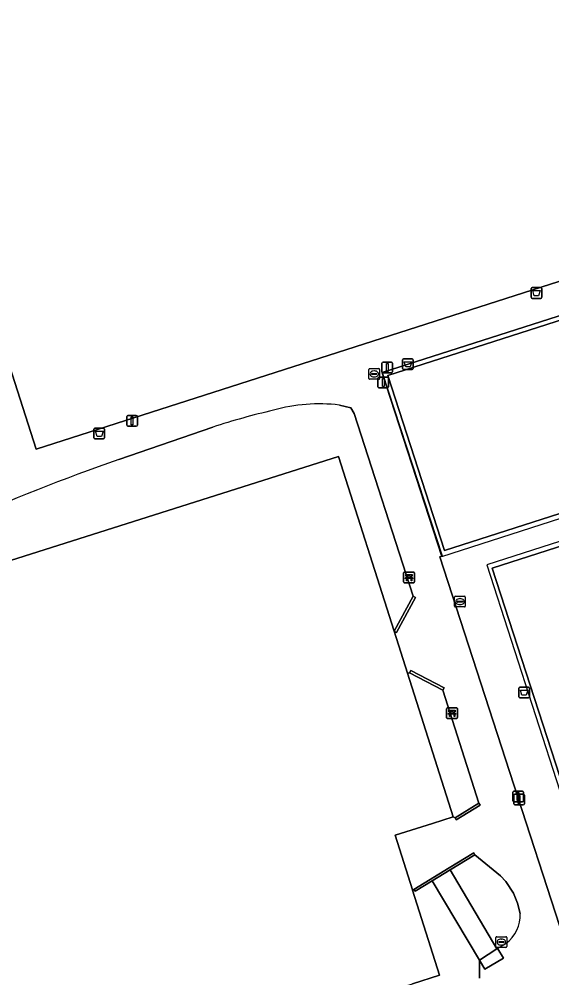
# Model space of a CAD drawing. Extents: x 158086 to 159499, y 382904 to 383981.
# Drawn here: x 159142 to 159191.5, y 383083 to 383172.2 of the extents above; entities that cross this region are included whole.
import ezdxf

# ---------------------------------------------------------------- set-up
doc = ezdxf.new("R2010")
doc.units = 0
for name, color, linetype in [('IMGEO_Afvalbak', 7, 'Continuous'), ('IMGEO_Bank', 7, 'Continuous'), ('IMGEO_Brandkraan', 7, 'Continuous'), ('IMGEO_Hek', 7, 'Continuous'), ('IMGEO_Lichtmast', 7, 'Continuous'), ('IMGEO_Muur', 7, 'Continuous'), ('IMGEO_Pand', 7, 'Continuous'), ('IMGEO_Rioolput', 7, 'Continuous'), ('IMGEO_Terreindeel_gesloten', 7, 'Continuous'), ('IMGEO_Terreindeel_open', 7, 'Continuous'), ('IMGEO_Voetpad_op_trap', 7, 'Continuous'), ('IMGEO_Voetpad_open', 7, 'Continuous')]:
    doc.layers.add(name, color=color, linetype=linetype)

msp = doc.modelspace()

# ---------------------------------------------------------------- linework, layer by layer
at = {"layer": 'IMGEO_Afvalbak'}
for p, q in [((159189.597, 383146.281), (159189.597, 383147.081)), ((159189.597, 383147.081), (159189.597, 383146.281)), ((159189.697, 383147.181), (159190.487, 383147.181)), ((159190.487, 383147.181), (159189.697, 383147.181)), ((159190.587, 383147.081), (159190.587, 383146.281)), ((159190.587, 383146.281), (159190.587, 383147.081)), ((159190.487, 383146.181), (159189.697, 383146.181)), ((159189.697, 383146.181), (159190.487, 383146.181)), ((159177.641, 383139.652), (159177.641, 383140.452)), ((159177.641, 383140.452), (159177.641, 383139.652)), ((159177.741, 383140.552), (159178.531, 383140.552)), ((159178.531, 383140.552), (159177.741, 383140.552)), ((159178.631, 383140.452), (159178.631, 383139.652)), ((159178.631, 383139.652), (159178.631, 383140.452)), ((159178.531, 383139.552), (159177.741, 383139.552)), ((159177.741, 383139.552), (159178.531, 383139.552)), ((159148.931, 383133.194), (159148.931, 383133.994)), ((159148.931, 383133.994), (159148.931, 383133.194)), ((159149.031, 383134.094), (159149.821, 383134.094)), ((159149.821, 383134.094), (159149.031, 383134.094)), ((159149.921, 383133.994), (159149.921, 383133.194)), ((159149.921, 383133.194), (159149.921, 383133.994)), ((159149.821, 383133.094), (159149.031, 383133.094)), ((159149.031, 383133.094), (159149.821, 383133.094)), ((159188.451, 383109.107), (159188.451, 383109.907)), ((159188.451, 383109.907), (159188.451, 383109.107)), ((159188.551, 383110.007), (159189.341, 383110.007)), ((159189.341, 383110.007), (159188.551, 383110.007)), ((159189.441, 383109.907), (159189.441, 383109.107)), ((159189.441, 383109.107), (159189.441, 383109.907)), ((159189.341, 383109.007), (159188.551, 383109.007)), ((159188.551, 383109.007), (159189.341, 383109.007))]:
    msp.add_line(p, q, dxfattribs=at)
for points in [[(159189.74, 383146.895), (159190.444, 383146.895), (159190.295, 383146.425), (159189.889, 383146.425), (159189.74, 383146.895)], [(159177.784, 383140.266), (159178.488, 383140.266), (159178.339, 383139.796), (159177.933, 383139.796), (159177.784, 383140.266)], [(159149.074, 383133.808), (159149.778, 383133.808), (159149.629, 383133.338), (159149.223, 383133.338), (159149.074, 383133.808)], [(159188.594, 383109.721), (159189.298, 383109.721), (159189.149, 383109.251), (159188.743, 383109.251), (159188.594, 383109.721)]]:
    msp.add_lwpolyline(points, dxfattribs=at)
for centre, start, end in [((159189.697, 383147.081), 90, 180), ((159189.697, 383147.081), 90, 180), ((159190.487, 383147.081), 0, 90), ((159190.487, 383147.081), 360, 90), ((159189.697, 383146.281), 180, 270), ((159189.697, 383146.281), 180, 270), ((159190.487, 383146.281), 270, 0), ((159190.487, 383146.281), 270, 0), ((159177.741, 383140.452), 90, 180), ((159177.741, 383140.452), 90, 180), ((159178.531, 383140.452), 0, 90), ((159178.531, 383140.452), 360, 90), ((159177.741, 383139.652), 180, 270), ((159177.741, 383139.652), 180, 270), ((159178.531, 383139.652), 270, 0), ((159178.531, 383139.652), 270, 0), ((159149.031, 383133.994), 90, 180), ((159149.031, 383133.994), 90, 180), ((159149.821, 383133.994), 0, 90), ((159149.821, 383133.994), 360, 90), ((159149.031, 383133.194), 180, 270), ((159149.031, 383133.194), 180, 270), ((159149.821, 383133.194), 270, 0), ((159149.821, 383133.194), 270, 0), ((159188.551, 383109.907), 90, 180), ((159188.551, 383109.907), 90, 180), ((159189.341, 383109.907), 0, 90), ((159189.341, 383109.907), 360, 90), ((159188.551, 383109.107), 180, 270), ((159188.551, 383109.107), 180, 270), ((159189.341, 383109.107), 270, 0), ((159189.341, 383109.107), 270, 0)]:
    msp.add_arc(centre, 0.1, start, end, dxfattribs=at)
at = {"layer": 'IMGEO_Bank'}
for p, q in [((159177.739, 383119.788), (159177.739, 383120.629)), ((159177.739, 383120.629), (159177.739, 383119.788)), ((159177.814, 383120.713), (159178.655, 383120.713)), ((159178.655, 383120.713), (159177.814, 383120.713)), ((159178.048, 383120.219), (159178.048, 383120.325)), ((159178.092, 383120.325), (159178.092, 383120.219)), ((159178.38, 383120.331), (159178.098, 383120.331)), ((159178.386, 383120.219), (159178.386, 383120.325)), ((159178.43, 383120.325), (159178.43, 383120.219)), ((159178.739, 383120.638), (159178.739, 383119.797)), ((159178.739, 383119.797), (159178.739, 383120.638)), ((159178.664, 383119.713), (159177.823, 383119.713)), ((159177.823, 383119.713), (159178.664, 383119.713)), ((159178.436, 383120.111), (159178.043, 383120.111)), ((159178.098, 383120.213), (159178.38, 383120.213)), ((159181.738, 383107.155), (159181.738, 383107.996)), ((159181.738, 383107.996), (159181.738, 383107.155)), ((159181.813, 383108.08), (159182.654, 383108.08)), ((159182.654, 383108.08), (159181.813, 383108.08)), ((159182.738, 383108.005), (159182.738, 383107.164)), ((159182.738, 383107.164), (159182.738, 383108.005)), ((159182.663, 383107.08), (159181.822, 383107.08)), ((159181.822, 383107.08), (159182.663, 383107.08)), ((159182.435, 383107.478), (159182.042, 383107.478)), ((159182.047, 383107.586), (159182.047, 383107.692)), ((159182.091, 383107.692), (159182.091, 383107.586)), ((159182.379, 383107.698), (159182.097, 383107.698)), ((159182.097, 383107.58), (159182.379, 383107.58)), ((159182.385, 383107.586), (159182.385, 383107.692)), ((159182.429, 383107.692), (159182.429, 383107.586))]:
    msp.add_line(p, q, dxfattribs=at)
for points in [[(159178.042, 383120.331), (159177.956, 383120.331), (159177.956, 383120.492), (159178.519, 383120.492), (159178.519, 383120.331), (159178.436, 383120.331)], [(159177.986, 383120.111), (159177.844, 383120.111), (159177.956, 383120.213), (159178.042, 383120.213)], [(159178.036, 383120.104), (159178.036, 383119.897), (159177.993, 383119.897), (159177.993, 383120.104)], [(159178.436, 383120.213), (159178.519, 383120.213), (159178.631, 383120.111), (159178.492, 383120.111)], [(159178.486, 383120.104), (159178.486, 383119.897), (159178.442, 383119.897), (159178.442, 383120.104)], [(159182.041, 383107.698), (159181.955, 383107.698), (159181.955, 383107.859), (159182.518, 383107.859), (159182.518, 383107.698), (159182.435, 383107.698)], [(159181.985, 383107.478), (159181.843, 383107.478), (159181.955, 383107.58), (159182.041, 383107.58)], [(159182.035, 383107.471), (159182.035, 383107.264), (159181.992, 383107.264), (159181.992, 383107.471)], [(159182.435, 383107.58), (159182.518, 383107.58), (159182.63, 383107.478), (159182.491, 383107.478)], [(159182.485, 383107.471), (159182.485, 383107.264), (159182.441, 383107.264), (159182.441, 383107.471)]]:
    msp.add_lwpolyline(points, dxfattribs=at)
for centre, radius, start, end in [((159177.817, 383120.635), 0.0779, 92.4484, 184.28452), ((159177.817, 383120.635), 0.0779, 92.4484, 184.28452), ((159178.041, 383120.324), 0.00671, 2.89567, 87.10433), ((159178.098, 383120.324), 0.00671, 92.89567, 177.10433), ((159178.38, 383120.324), 0.00671, 2.89567, 87.10433), ((159178.437, 383120.324), 0.00671, 92.89567, 177.10433), ((159178.661, 383120.635), 0.0779, 2.4484, 94.28452), ((159178.661, 383120.635), 0.0779, 2.4484, 94.28452), ((159177.817, 383119.791), 0.0779, 182.4484, 274.28452), ((159177.817, 383119.791), 0.0779, 182.4484, 274.28452), ((159177.986, 383120.104), 0.00671, 2.89567, 87.10433), ((159178.043, 383120.104), 0.00671, 92.89567, 177.10433), ((159178.041, 383120.22), 0.00671, 272.89567, 357.10433), ((159178.098, 383120.22), 0.00671, 182.89567, 267.10433), ((159178.38, 383120.22), 0.00671, 272.89567, 357.10433), ((159178.437, 383120.22), 0.00671, 182.89567, 267.10433), ((159178.435, 383120.104), 0.00671, 2.89567, 87.10433), ((159178.492, 383120.104), 0.00671, 92.89567, 177.10433), ((159178.661, 383119.791), 0.0779, 272.4484, 4.28452), ((159178.661, 383119.791), 0.0779, 272.4484, 4.28452), ((159181.816, 383108.002), 0.0779, 92.4484, 184.28452), ((159181.816, 383108.002), 0.0779, 92.4484, 184.28452), ((159182.66, 383108.002), 0.0779, 2.4484, 94.28452), ((159182.66, 383108.002), 0.0779, 2.4484, 94.28452), ((159181.816, 383107.158), 0.0779, 182.4484, 274.28452), ((159181.816, 383107.158), 0.0779, 182.4484, 274.28452), ((159181.985, 383107.471), 0.00671, 2.89567, 87.10433), ((159182.042, 383107.471), 0.00671, 92.89567, 177.10433), ((159182.04, 383107.691), 0.00671, 2.89567, 87.10433), ((159182.04, 383107.587), 0.00671, 272.89567, 357.10433), ((159182.097, 383107.691), 0.00671, 92.89567, 177.10433), ((159182.097, 383107.587), 0.00671, 182.89567, 267.10433), ((159182.379, 383107.691), 0.00671, 2.89567, 87.10433), ((159182.379, 383107.587), 0.00671, 272.89567, 357.10433), ((159182.436, 383107.691), 0.00671, 92.89567, 177.10433), ((159182.436, 383107.587), 0.00671, 182.89567, 267.10433), ((159182.434, 383107.471), 0.00671, 2.89567, 87.10433), ((159182.491, 383107.471), 0.00671, 92.89567, 177.10433), ((159182.66, 383107.158), 0.0779, 272.4484, 4.28452), ((159182.66, 383107.158), 0.0779, 272.4484, 4.28452)]:
    msp.add_arc(centre, radius, start, end, dxfattribs=at)
at = {"layer": 'IMGEO_Brandkraan'}
for p, q in [((159186.326, 383085.854), (159186.326, 383086.706)), ((159186.401, 383086.78), (159187.253, 383086.78)), ((159186.814, 383086.56), (159186.839, 383086.56)), ((159187.327, 383086.706), (159187.327, 383085.854)), ((159187.253, 383085.78), (159186.401, 383085.78)), ((159186.585, 383086.274), (159186.585, 383086.286)), ((159187.023, 383086.237), (159186.625, 383086.237)), ((159186.628, 383086.323), (159187.026, 383086.323)), ((159186.837, 383086), (159186.812, 383086)), ((159187.069, 383086.286), (159187.069, 383086.274))]:
    msp.add_line(p, q, dxfattribs=at)
for points in [[(159186.326, 383085.854), (159186.326, 383086.706)], [(159186.401, 383086.78), (159187.253, 383086.78)], [(159187.327, 383086.706), (159187.327, 383085.854)], [(159187.253, 383085.78), (159186.401, 383085.78)]]:
    msp.add_lwpolyline(points, dxfattribs=at)
for centre, radius, start, end in [((159186.403, 383086.704), 0.0765, 91.55205, 178.44795), ((159186.403, 383086.704), 0.0765, 91.55205, 178.44795), ((159187.251, 383086.704), 0.0765, 1.55205, 88.44795), ((159187.251, 383086.704), 0.0765, 1.55205, 88.44795), ((159186.403, 383085.856), 0.0765, 181.55205, 268.44795), ((159186.403, 383085.856), 0.0765, 181.55205, 268.44795), ((159186.625, 383086.283), 0.0403, 85.87752, 175.75265), ((159186.622, 383086.273), 0.0366, 178.93798, 274.71019), ((159187.026, 383086.28), 0.043, 264.86636, 352.45326), ((159187.03, 383086.285), 0.0386, 1.73085, 96.63898), ((159187.251, 383085.856), 0.0765, 271.55205, 358.44795), ((159187.251, 383085.856), 0.0765, 271.55205, 358.44795)]:
    msp.add_arc(centre, radius, start, end, dxfattribs=at)
for centre, major_axis, ratio, start_param, end_param in [((159186.813, 383086.28), (-0.387, 0.002), 0.722429, 4.712389, 7.853982), ((159186.838, 383086.28), (-0.39, 0.002), 0.717154, 1.570796, 4.712389)]:
    msp.add_ellipse(centre, major_axis=major_axis, ratio=ratio, start_param=start_param, end_param=end_param, dxfattribs=at)
at = {"layer": 'IMGEO_Hek'}
for points in [[(159267.97, 383101.532), (159248.205, 383162.485), (159175.755, 383139.283), (159175.71, 383139.269), (159181.265, 383122.198), (159181.283, 383122.143), (159210.828, 383131.678), (159225.073, 383087.742)], [(159212.932, 383117.581), (159209.227, 383129.023), (159185.465, 383121.379), (159199.041, 383079.339)]]:
    msp.add_lwpolyline(points, dxfattribs=at)
at = {"layer": 'IMGEO_Lichtmast'}
for p, q in [((159175.725, 383139.352), (159175.725, 383140.152)), ((159175.725, 383140.152), (159175.725, 383139.352)), ((159175.825, 383140.252), (159176.615, 383140.252)), ((159176.615, 383140.252), (159175.825, 383140.252)), ((159176.715, 383140.152), (159176.715, 383139.352)), ((159176.715, 383139.352), (159176.715, 383140.152)), ((159176.615, 383139.252), (159175.825, 383139.252)), ((159175.825, 383139.252), (159176.615, 383139.252)), ((159175.344, 383137.95), (159175.344, 383138.75)), ((159175.344, 383138.75), (159175.344, 383137.95)), ((159175.444, 383138.85), (159176.234, 383138.85)), ((159176.234, 383138.85), (159175.444, 383138.85)), ((159176.334, 383138.75), (159176.334, 383137.95)), ((159176.334, 383137.95), (159176.334, 383138.75)), ((159176.234, 383137.85), (159175.444, 383137.85)), ((159175.444, 383137.85), (159176.234, 383137.85)), ((159151.987, 383134.389), (159151.987, 383135.189)), ((159151.987, 383135.189), (159151.987, 383134.389)), ((159152.087, 383135.289), (159152.877, 383135.289)), ((159152.877, 383135.289), (159152.087, 383135.289)), ((159152.977, 383135.189), (159152.977, 383134.389)), ((159152.977, 383134.389), (159152.977, 383135.189)), ((159152.877, 383134.289), (159152.087, 383134.289)), ((159152.087, 383134.289), (159152.877, 383134.289)), ((159187.892, 383099.417), (159187.892, 383100.217)), ((159187.892, 383100.217), (159187.892, 383099.417)), ((159187.977, 383099.145), (159187.977, 383099.945)), ((159187.977, 383099.945), (159187.977, 383099.145)), ((159187.992, 383100.317), (159188.782, 383100.317)), ((159188.782, 383100.317), (159187.992, 383100.317)), ((159188.077, 383100.045), (159188.867, 383100.045)), ((159188.867, 383100.045), (159188.077, 383100.045)), ((159188.882, 383100.217), (159188.882, 383099.417)), ((159188.882, 383099.417), (159188.882, 383100.217)), ((159188.967, 383099.945), (159188.967, 383099.145)), ((159188.967, 383099.145), (159188.967, 383099.945)), ((159188.782, 383099.317), (159187.992, 383099.317)), ((159187.992, 383099.317), (159188.782, 383099.317)), ((159188.867, 383099.045), (159188.077, 383099.045)), ((159188.077, 383099.045), (159188.867, 383099.045))]:
    msp.add_line(p, q, dxfattribs=at)
for points in [[(159176.145, 383140.127), (159176.295, 383140.127), (159176.295, 383139.377), (159176.145, 383139.377), (159176.145, 383140.127)], [(159175.764, 383138.725), (159175.914, 383138.725), (159175.914, 383137.975), (159175.764, 383137.975), (159175.764, 383138.725)], [(159152.407, 383135.164), (159152.557, 383135.164), (159152.557, 383134.414), (159152.407, 383134.414), (159152.407, 383135.164)], [(159188.312, 383100.192), (159188.462, 383100.192), (159188.462, 383099.442), (159188.312, 383099.442), (159188.312, 383100.192)], [(159188.397, 383099.92), (159188.547, 383099.92), (159188.547, 383099.17), (159188.397, 383099.17), (159188.397, 383099.92)]]:
    msp.add_lwpolyline(points, dxfattribs=at)
for centre, start, end in [((159175.825, 383140.152), 90, 180), ((159175.825, 383140.152), 90, 180), ((159176.615, 383140.152), 0, 90), ((159176.615, 383140.152), 360, 90), ((159175.825, 383139.352), 180, 270), ((159175.825, 383139.352), 180, 270), ((159176.615, 383139.352), 270, 0), ((159176.615, 383139.352), 270, 0), ((159175.444, 383138.75), 90, 180), ((159175.444, 383138.75), 90, 180), ((159176.234, 383138.75), 0, 90), ((159176.234, 383138.75), 360, 90), ((159175.444, 383137.95), 180, 270), ((159175.444, 383137.95), 180, 270), ((159176.234, 383137.95), 270, 0), ((159176.234, 383137.95), 270, 0), ((159152.087, 383135.189), 90, 180), ((159152.087, 383135.189), 90, 180), ((159152.877, 383135.189), 0, 90), ((159152.877, 383135.189), 360, 90), ((159152.087, 383134.389), 180, 270), ((159152.087, 383134.389), 180, 270), ((159152.877, 383134.389), 270, 0), ((159152.877, 383134.389), 270, 0), ((159187.992, 383100.217), 90, 180), ((159187.992, 383100.217), 90, 180), ((159188.077, 383099.945), 90, 180), ((159188.077, 383099.945), 90, 180), ((159188.782, 383100.217), 0, 90), ((159188.782, 383100.217), 360, 90), ((159188.867, 383099.945), 0, 90), ((159188.867, 383099.945), 360, 90), ((159187.992, 383099.417), 180, 270), ((159187.992, 383099.417), 180, 270), ((159188.077, 383099.145), 180, 270), ((159188.077, 383099.145), 180, 270), ((159188.782, 383099.417), 270, 0), ((159188.782, 383099.417), 270, 0), ((159188.867, 383099.145), 270, 0), ((159188.867, 383099.145), 270, 0)]:
    msp.add_arc(centre, 0.1, start, end, dxfattribs=at)
at = {"layer": 'IMGEO_Muur'}
for points in [[(159177.075, 383115.086), (159178.841, 383118.349), (159178.617, 383118.47), (159176.852, 383115.207)], [(159181.504, 383109.929), (159178.393, 383111.557), (159178.284, 383111.348), (159181.395, 383109.72)], [(159182.517, 383097.849), (159182.629, 383097.666), (159184.847, 383099.027), (159184.735, 383099.21)], [(159182.067, 383092.99), (159184.372, 383094.385), (159184.254, 383094.578), (159181.958, 383093.175), (159178.7, 383091.185), (159178.803, 383091.014), (159180.397, 383091.979)]]:
    msp.add_lwpolyline(points, close=True, dxfattribs=at)
at = {"layer": 'IMGEO_Pand'}
msp.add_lwpolyline([(159138.569, 383069.416), (159143.791, 383071.098), (159143.724, 383071.305), (159161.057, 383076.821), (159164.899, 383078.044), (159165.389, 383078.2), (159178.569, 383082.394), (159181.063, 383083.196), (159178.568, 383091.104), (159178.557, 383091.139), (159176.955, 383096.216), (159180.422, 383097.32), (159182.348, 383097.933), (159178.099, 383111.289), (159176.852, 383115.207), (159171.677, 383131.471), (159134.793, 383119.76)], dxfattribs=at)
at = {"layer": 'IMGEO_Rioolput'}
for p, q in [((159174.5, 383138.722), (159174.5, 383139.574)), ((159174.575, 383139.648), (159175.427, 383139.648)), ((159174.759, 383139.142), (159174.759, 383139.154)), ((159175.197, 383139.105), (159174.799, 383139.105)), ((159174.802, 383139.191), (159175.2, 383139.191)), ((159174.988, 383139.428), (159175.013, 383139.428)), ((159175.243, 383139.154), (159175.243, 383139.142)), ((159175.501, 383139.574), (159175.501, 383138.722)), ((159175.427, 383138.648), (159174.575, 383138.648)), ((159175.011, 383138.868), (159174.986, 383138.868)), ((159182.473, 383117.534), (159182.473, 383118.386)), ((159182.548, 383118.46), (159183.4, 383118.46)), ((159182.732, 383117.954), (159182.732, 383117.966)), ((159183.17, 383117.917), (159182.772, 383117.917)), ((159182.775, 383118.003), (159183.173, 383118.003)), ((159182.984, 383117.68), (159182.959, 383117.68)), ((159182.961, 383118.24), (159182.986, 383118.24)), ((159183.216, 383117.966), (159183.216, 383117.954)), ((159183.474, 383118.386), (159183.474, 383117.534)), ((159183.4, 383117.46), (159182.548, 383117.46))]:
    msp.add_line(p, q, dxfattribs=at)
for points in [[(159174.5, 383138.722), (159174.5, 383139.574)], [(159174.575, 383139.648), (159175.427, 383139.648)], [(159175.501, 383139.574), (159175.501, 383138.722)], [(159175.427, 383138.648), (159174.575, 383138.648)], [(159182.473, 383117.534), (159182.473, 383118.386)], [(159182.548, 383118.46), (159183.4, 383118.46)], [(159183.474, 383118.386), (159183.474, 383117.534)], [(159183.4, 383117.46), (159182.548, 383117.46)]]:
    msp.add_lwpolyline(points, dxfattribs=at)
for centre, radius, start, end in [((159174.577, 383139.572), 0.0765, 91.55205, 178.44795), ((159174.577, 383139.572), 0.0765, 91.55205, 178.44795), ((159174.799, 383139.151), 0.0403, 85.87752, 175.75265), ((159174.796, 383139.141), 0.0366, 178.93798, 274.71019), ((159175.2, 383139.148), 0.043, 264.86636, 352.45326), ((159175.204, 383139.153), 0.0386, 1.73085, 96.63898), ((159175.425, 383139.572), 0.0765, 1.55205, 88.44795), ((159175.425, 383139.572), 0.0765, 1.55205, 88.44795), ((159174.577, 383138.724), 0.0765, 181.55205, 268.44795), ((159174.577, 383138.724), 0.0765, 181.55205, 268.44795), ((159175.425, 383138.724), 0.0765, 271.55205, 358.44795), ((159175.425, 383138.724), 0.0765, 271.55205, 358.44795), ((159182.55, 383118.384), 0.0765, 91.55205, 178.44795), ((159182.55, 383118.384), 0.0765, 91.55205, 178.44795), ((159182.772, 383117.963), 0.0403, 85.87752, 175.75265), ((159182.769, 383117.953), 0.0366, 178.93798, 274.71019), ((159183.173, 383117.96), 0.043, 264.86636, 352.45326), ((159183.177, 383117.965), 0.0386, 1.73085, 96.63898), ((159183.398, 383118.384), 0.0765, 1.55205, 88.44795), ((159183.398, 383118.384), 0.0765, 1.55205, 88.44795), ((159182.55, 383117.536), 0.0765, 181.55205, 268.44795), ((159182.55, 383117.536), 0.0765, 181.55205, 268.44795), ((159183.398, 383117.536), 0.0765, 271.55205, 358.44795), ((159183.398, 383117.536), 0.0765, 271.55205, 358.44795)]:
    msp.add_arc(centre, radius, start, end, dxfattribs=at)
for centre, major_axis, ratio, start_param, end_param in [((159174.987, 383139.148), (-0.387, 0.002), 0.722429, 4.712389, 7.853982), ((159175.012, 383139.148), (-0.39, 0.002), 0.717154, 1.570796, 4.712389), ((159182.96, 383117.96), (-0.387, 0.002), 0.722429, 4.712389, 7.853982), ((159182.985, 383117.96), (-0.39, 0.002), 0.717154, 1.570796, 4.712389)]:
    msp.add_ellipse(centre, major_axis=major_axis, ratio=ratio, start_param=start_param, end_param=end_param, dxfattribs=at)
at = {"layer": 'IMGEO_Terreindeel_gesloten'}
for points in [[(159224.58, 383233.873), (159185.281, 383221.286), (159184.386, 383221.001), (159181.525, 383220.089), (159180.574, 383219.786), (159165.688, 383214.968), (159164.669, 383214.641), (159161.812, 383213.726), (159160.86, 383213.421), (159136.883, 383205.771), (159136.521, 383205.653), (159121.589, 383200.782), (159143.574, 383132.142), (159246.571, 383165.223), (159235.831, 383198.766)], [(159204.216, 383147.971), (159176.274, 383138.992), (159181.553, 383122.708), (159209.482, 383131.696)], [(159216.862, 383104.082), (159214.415, 383111.61), (159212.518, 383117.443), (159208.938, 383128.456), (159185.973, 383121.083), (159199.334, 383079.92), (159222.313, 383087.316), (159218.757, 383098.255)], [(159181.395, 383109.72), (159178.284, 383111.348), (159178.099, 383111.289), (159182.348, 383097.933), (159182.517, 383097.849), (159184.735, 383099.21)]]:
    msp.add_lwpolyline(points, close=True, dxfattribs=at)
for points in [[(159171.677, 383131.471), (159176.852, 383115.207), (159178.617, 383118.47), (159173.148, 383135.464), (159172.818, 383135.978), (159171.762, 383136.254)], [(159159.979, 383134.204), (159151.244, 383131.187)], [(159136.233, 383125.228), (159134.896, 383125.809), (159133.93, 383125.912), (159127.478, 383124.793), (159128.574, 383121.353), (159133.764, 383123.001), (159134.016, 383122.207), (159134.793, 383119.76), (159171.677, 383131.471)], [(159188.578, 383088.929), (159188.329, 383089.89), (159187.944, 383090.84), (159187.236, 383091.904), (159186.761, 383092.451), (159184.372, 383094.385), (159182.067, 383092.99), (159186.414, 383085.658), (159187.261, 383086.163)], [(159184.798, 383082.916), (159184.798, 383084.612), (159180.397, 383091.979), (159178.803, 383091.014), (159178.7, 383091.185), (159178.568, 383091.104), (159181.063, 383083.196), (159178.569, 383082.394)]]:
    msp.add_lwpolyline(points, dxfattribs=at)
for centre, radius, start, end in [((159182.963, 383062.325), 75.464, 103.27807, 107.73251), ((159169.937, 383120.234), 16.123, 83.50072, 105.48961), ((159213.782, 382951.766), 190.008, 109.21608, 114.08765), ((159185.36, 383088.765), 3.222, 306.15651, 2.92163)]:
    msp.add_arc(centre, radius, start, end, dxfattribs=at)
at = {"layer": 'IMGEO_Terreindeel_open'}
msp.add_lwpolyline([(159185.305, 383083.747), (159187.016, 383084.778), (159186.512, 383085.644), (159186.414, 383085.658), (159184.798, 383084.612)], close=True, dxfattribs=at)
at = {"layer": 'IMGEO_Voetpad_op_trap'}
msp.add_lwpolyline([(159182.067, 383092.99), (159180.397, 383091.979), (159184.798, 383084.612), (159186.414, 383085.658)], close=True, dxfattribs=at)
at = {"layer": 'IMGEO_Voetpad_open'}
for points in [[(159235.831, 383198.766), (159246.571, 383165.223), (159143.574, 383132.142), (159121.589, 383200.782)], [(159171.762, 383136.254), (159172.818, 383135.978), (159173.148, 383135.464), (159178.617, 383118.47), (159178.841, 383118.349), (159177.075, 383115.086), (159176.852, 383115.207), (159178.099, 383111.289), (159178.284, 383111.348), (159178.393, 383111.557), (159181.504, 383109.929), (159181.395, 383109.72), (159184.735, 383099.21), (159184.847, 383099.027), (159182.629, 383097.666), (159182.517, 383097.849), (159182.348, 383097.933), (159180.422, 383097.32), (159176.955, 383096.216), (159178.557, 383091.139), (159178.568, 383091.104), (159178.7, 383091.185), (159181.958, 383093.175), (159184.254, 383094.578), (159184.372, 383094.385), (159186.761, 383092.451), (159187.236, 383091.904), (159187.944, 383090.84), (159188.329, 383089.89), (159188.578, 383088.929)], [(159151.244, 383131.187), (159159.979, 383134.204)], [(159187.261, 383086.163), (159186.414, 383085.658), (159186.512, 383085.644), (159187.016, 383084.778), (159185.305, 383083.747), (159184.798, 383084.612), (159184.798, 383082.916)]]:
    msp.add_lwpolyline(points, dxfattribs=at)
for points in [[(159199.041, 383079.339), (159195.367, 383078.165), (159188.361, 383099.751), (159181.096, 383122.135), (159181.265, 383122.198), (159181.309, 383122.215), (159175.755, 383139.283), (159248.205, 383162.485), (159267.97, 383101.532), (159225.073, 383087.742), (159222.829, 383087.021)], [(159195.367, 383078.165), (159199.041, 383079.339), (159222.829, 383087.021), (159225.073, 383087.742), (159267.97, 383101.532), (159248.205, 383162.485), (159175.755, 383139.283), (159181.309, 383122.215), (159181.265, 383122.198), (159181.096, 383122.135), (159188.361, 383099.751)], [(159204.216, 383147.971), (159209.482, 383131.696), (159181.553, 383122.708), (159176.274, 383138.992)], [(159212.518, 383117.443), (159212.932, 383117.581), (159213.379, 383117.729), (159215.259, 383111.872), (159214.825, 383111.737), (159214.415, 383111.61), (159216.862, 383104.082), (159217.261, 383104.215), (159217.713, 383104.367), (159219.596, 383098.528), (159219.15, 383098.383), (159218.757, 383098.255), (159222.313, 383087.316), (159199.334, 383079.92), (159185.973, 383121.083), (159208.938, 383128.456)]]:
    msp.add_lwpolyline(points, close=True, dxfattribs=at)
for centre, radius, start, end in [((159182.963, 383062.325), 75.464, 103.27807, 107.73251), ((159169.937, 383120.234), 16.123, 83.50072, 105.48961), ((159213.782, 382951.766), 190.008, 109.21608, 114.08765), ((159185.36, 383088.765), 3.222, 306.15651, 2.92163)]:
    msp.add_arc(centre, radius, start, end, dxfattribs=at)

doc.saveas('drawing.dxf')
